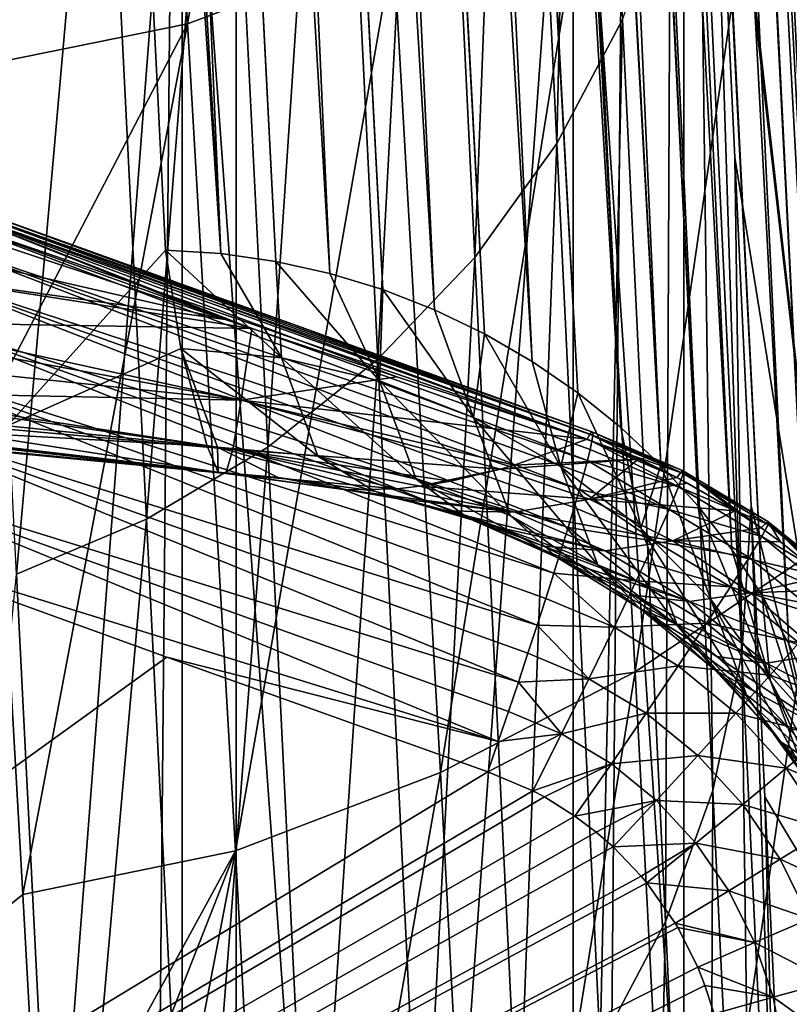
# Model space of a CAD drawing. Header units: metres. Extents: x -24 to 24, y -69 to 184.
# Tile 590 of 656: x 10.59 to 13.8, y 110.82 to 114.92. Entities that reach past the tile are written whole.
import ezdxf

# ---------------------------------------------------------------- set-up
doc = ezdxf.new("R2010")
doc.units = ezdxf.units.M
for name, color, linetype in [('367', 7, 'CONTINUOUS'), ('370', 7, 'CONTINUOUS'), ('386', 7, 'CONTINUOUS'), ('434', 7, 'CONTINUOUS'), ('435', 7, 'CONTINUOUS'), ('456', 7, 'CONTINUOUS'), ('467', 7, 'CONTINUOUS'), ('503', 7, 'CONTINUOUS'), ('518', 7, 'CONTINUOUS'), ('519', 7, 'CONTINUOUS'), ('520', 7, 'CONTINUOUS'), ('521', 7, 'CONTINUOUS'), ('527', 7, 'CONTINUOUS'), ('528', 7, 'CONTINUOUS'), ('556', 2, 'CONTINUOUS'), ('565', 2, 'CONTINUOUS')]:
    doc.layers.add(name, color=color, linetype=linetype)

msp = doc.modelspace()

# ---------------------------------------------------------------- linework, layer by layer
at = {"layer": '367'}
for points in [[(11.491315, 145.2, -21.354442), (9.530857, -68.3, -22.298548), (9.530857, 145.2, -22.298548)], [(11.491315, -68.3, -21.354442), (9.530857, -68.3, -22.298548), (11.491315, 145.2, -21.354442)], [(13.359252, 145.2, -20.238401), (11.491315, -68.3, -21.354442), (11.491315, 145.2, -21.354442)], [(13.359252, -68.3, -20.238401), (11.491315, -68.3, -21.354442), (13.359252, 145.2, -20.238401)], [(15.119628, 145.2, -18.959413), (13.359252, -68.3, -20.238401), (13.359252, 145.2, -20.238401)], [(15.119628, -68.3, -18.959413), (13.359252, -68.3, -20.238401), (15.119628, 145.2, -18.959413)]]:
    msp.add_3dface(points, dxfattribs=at)
at = {"layer": '370'}
for points in [[(10.481113, 113.358213, 161.492816), (7.668081, 108.918178, 134.972778), (10.601344, 111.274168, 147.365733)], [(10.673499, 109.965383, 138.5159), (10.601344, 111.274168, 147.365733), (7.668081, 108.918178, 134.972778)]]:
    msp.add_3dface(points, dxfattribs=at)
at = {"layer": '386'}
for points in [[(11.945266, 118.668072, 193.881699), (11.079557, 118.348191, 193.92293), (11.28829, 114.906714, 170.479468)], [(12.148161, 115.229926, 170.437843), (11.945266, 118.668072, 193.881699), (11.28829, 114.906714, 170.479468)], [(10.395076, 114.726792, 170.801259), (11.079557, 118.348191, 193.92293), (10.346497, 115.473055, 175.884271)], [(11.079557, 118.348191, 193.92293), (10.395076, 114.726792, 170.801259), (11.28829, 114.906714, 170.479468)], [(14.426902, 116.748944, 170.229912), (13.727903, 116.157167, 170.312235), (13.913966, 112.712797, 146.873687)], [(13.727903, 116.157167, 170.312235), (12.964963, 115.648588, 170.381852), (13.155868, 112.203403, 146.943803)], [(13.913966, 112.712797, 146.873687), (13.727903, 116.157167, 170.312235), (13.155868, 112.203403, 146.943803)], [(12.964963, 115.648588, 170.381852), (12.148161, 115.229926, 170.437843), (12.343963, 111.783019, 147.000367)], [(13.155868, 112.203403, 146.943803), (12.964963, 115.648588, 170.381852), (12.343963, 111.783019, 147.000367)], [(12.148161, 115.229926, 170.437843), (11.28829, 114.906714, 170.479468), (11.488896, 111.457157, 147.042637)], [(12.343963, 111.783019, 147.000367), (12.148161, 115.229926, 170.437843), (11.488896, 111.457157, 147.042637)], [(10.395076, 114.726792, 170.801259), (10.481113, 113.358213, 161.492816), (11.28829, 114.906714, 170.479468)], [(10.481113, 113.358213, 161.492816), (10.601344, 111.274168, 147.365733), (11.28829, 114.906714, 170.479468)], [(11.28829, 114.906714, 170.479468), (10.601344, 111.274168, 147.365733), (11.488896, 111.457157, 147.042637)], [(13.913966, 112.712797, 146.873687), (13.155868, 112.203403, 146.943803), (13.335329, 108.739311, 123.506665)], [(14.090611, 109.249177, 123.43633), (13.913966, 112.712797, 146.873687), (13.335329, 108.739311, 123.506665)], [(13.155868, 112.203403, 146.943803), (12.343963, 111.783019, 147.000367), (12.526273, 108.317932, 123.563503)], [(13.335329, 108.739311, 123.506665), (13.155868, 112.203403, 146.943803), (12.526273, 108.317932, 123.563503)], [(12.343963, 111.783019, 147.000367), (11.488896, 111.457157, 147.042637), (11.674005, 107.99054, 123.606102)], [(12.526273, 108.317932, 123.563503), (12.343963, 111.783019, 147.000367), (11.674005, 107.99054, 123.606102)], [(10.601344, 111.274168, 147.365733), (10.673499, 109.965383, 138.5159), (11.488896, 111.457157, 147.042637)], [(10.673499, 109.965383, 138.5159), (10.701131, 109.453368, 135.056795), (11.488896, 111.457157, 147.042637)], [(10.787397, 107.809267, 123.956642), (11.488896, 111.457157, 147.042637), (10.701131, 109.453368, 135.056795)], [(11.488896, 111.457157, 147.042637), (10.787397, 107.809267, 123.956642), (11.674005, 107.99054, 123.606102)]]:
    msp.add_3dface(points, dxfattribs=at)
at = {"layer": '434'}
for points in [[(10.537895, 113.230363, 31.381983), (11.196074, 113.963293, 36.726777), (10.507792, 127.73302, 134.568001)], [(11.260509, 113.55317, 33.821723), (11.196074, 113.963293, 36.726777), (10.537895, 113.230363, 31.381983)], [(11.370396, 113.145521, 30.943706), (11.260509, 113.55317, 33.821723), (10.537895, 113.230363, 31.381983)], [(11.412832, 113.140988, 30.920221), (11.260509, 113.55317, 33.821723), (11.370396, 113.145521, 30.943706)]]:
    msp.add_3dface(points, dxfattribs=at)
at = {"layer": '435'}
for points in [[(14.111247, 110.993675, 37.165074), (13.457996, 116.748471, 130.734852), (13.428175, 124.76326, 135.006318)], [(13.463415, 116.633391, 129.958673), (13.457996, 116.748471, 130.734852), (14.111247, 110.993675, 37.165074)], [(13.570913, 114.349969, 114.5609), (13.463415, 116.633391, 129.958673), (14.111247, 110.993675, 37.165074)], [(13.639406, 112.895612, 104.750186), (13.570913, 114.349969, 114.5609), (14.111247, 110.993675, 37.165074)], [(13.696582, 111.682274, 96.560419), (13.639406, 112.895612, 104.750186), (14.111247, 110.993675, 37.165074)], [(13.817622, 109.116052, 79.223032), (13.696582, 111.682274, 96.560419), (14.111247, 110.993675, 37.165074)]]:
    msp.add_3dface(points, dxfattribs=at)
at = {"layer": '456'}
for points in [[(10.158985, 114.099825, 25.35742), (11.445234, 113.674029, 25.300407), (10.122288, 113.977114, 25.682455)], [(10.122288, 113.977114, 25.682455), (11.445234, 113.674029, 25.300407), (10.087984, 113.863924, 26.006607)], [(10.087984, 113.863924, 26.006607), (11.556552, 113.636653, 25.294757), (10.024896, 113.663062, 26.659968)], [(11.445234, 113.674029, 25.300407), (11.556552, 113.636653, 25.294757), (10.087984, 113.863924, 26.006607)], [(10.024896, 113.663062, 26.659968), (11.512114, 113.337189, 26.380509), (10.008292, 113.612661, 26.845151)], [(11.556552, 113.636653, 25.294757), (11.512114, 113.337189, 26.380509), (10.024896, 113.663062, 26.659968)], [(11.556552, 113.636653, 25.294757), (12.16137, 113.434232, 25.262404), (11.512114, 113.337189, 26.380509)], [(10.008292, 113.612661, 26.845151), (11.512114, 113.337189, 26.380509), (9.968559, 113.498255, 27.311979)], [(9.968559, 113.498255, 27.311979), (11.512114, 113.337189, 26.380509), (9.917819, 113.369695, 27.957751)], [(12.16137, 113.434232, 25.262404), (12.95492, 113.174134, 25.216377), (11.512114, 113.337189, 26.380509)], [(9.910716, 113.353719, 28.052569), (11.477113, 113.13188, 27.502337), (9.871265, 113.276299, 28.597931)], [(9.917819, 113.369695, 27.957751), (11.477113, 113.13188, 27.502337), (9.910716, 113.353719, 28.052569)], [(11.512114, 113.337189, 26.380509), (11.477113, 113.13188, 27.502337), (9.917819, 113.369695, 27.957751)], [(11.477113, 113.13188, 27.502337), (11.512114, 113.337189, 26.380509), (12.593397, 113.04929, 26.361931)], [(12.593397, 113.04929, 26.361931), (11.512114, 113.337189, 26.380509), (12.651572, 113.066494, 26.173585)], [(11.512114, 113.337189, 26.380509), (12.95492, 113.174134, 25.216377), (12.651572, 113.066494, 26.173585)], [(9.871265, 113.276299, 28.597931), (11.448189, 113.03082, 28.646734), (9.827328, 113.216981, 29.237675)], [(11.477113, 113.13188, 27.502337), (11.448189, 113.03082, 28.646734), (9.871265, 113.276299, 28.597931)], [(9.738946, 113.199351, 30.551656), (11.415955, 113.035956, 29.799112), (9.694997, 113.239476, 31.173457)], [(11.415955, 113.035956, 29.799112), (11.370396, 113.145521, 30.943706), (9.694997, 113.239476, 31.173457)], [(11.370396, 113.145521, 30.943706), (10.537895, 113.230363, 31.381983), (9.694997, 113.239476, 31.173457)], [(9.823588, 113.213416, 29.293234), (11.448189, 113.03082, 28.646734), (9.784258, 113.190998, 29.881369)], [(9.827328, 113.216981, 29.237675), (11.448189, 113.03082, 28.646734), (9.823588, 113.213416, 29.293234)], [(9.740493, 113.198485, 30.529147), (11.415955, 113.035956, 29.799112), (9.738946, 113.199351, 30.551656)], [(9.784258, 113.190998, 29.881369), (11.415955, 113.035956, 29.799112), (9.740493, 113.198485, 30.529147)], [(11.448189, 113.03082, 28.646734), (11.415955, 113.035956, 29.799112), (9.784258, 113.190998, 29.881369)], [(11.412832, 113.140988, 30.920221), (11.370396, 113.145521, 30.943706), (11.415955, 113.035956, 29.799112)], [(11.412832, 113.140988, 30.920221), (11.415955, 113.035956, 29.799112), (11.666001, 113.014291, 29.772379)], [(11.448189, 113.03082, 28.646734), (11.477113, 113.13188, 27.502337), (12.163111, 112.967252, 27.817983)], [(12.386088, 112.99922, 27.045725), (11.477113, 113.13188, 27.502337), (12.593397, 113.04929, 26.361931)], [(12.257856, 112.977864, 27.483219), (11.477113, 113.13188, 27.502337), (12.386088, 112.99922, 27.045725)], [(12.163111, 112.967252, 27.817983), (11.477113, 113.13188, 27.502337), (12.257856, 112.977864, 27.483219)], [(11.666001, 113.014291, 29.772379), (11.415955, 113.035956, 29.799112), (11.950031, 112.962978, 28.612435)], [(11.415955, 113.035956, 29.799112), (11.448189, 113.03082, 28.646734), (11.950031, 112.962978, 28.612435)], [(11.950031, 112.962978, 28.612435), (11.448189, 113.03082, 28.646734), (12.163111, 112.967252, 27.817983)]]:
    msp.add_3dface(points, dxfattribs=at)
at = {"layer": '467'}
for points in [[(12.922887, 118.683794, 155.588361), (12.829429, 114.407892, 130.244601), (12.64822, 118.165244, 155.663072)], [(13.102503, 114.92523, 130.169804), (12.829429, 114.407892, 130.244601), (12.922887, 118.683794, 155.588361)], [(12.64822, 118.165244, 155.663072), (12.487404, 113.932308, 130.312726), (12.304254, 117.68882, 155.731073)], [(12.829429, 114.407892, 130.244601), (12.487404, 113.932308, 130.312726), (12.64822, 118.165244, 155.663072)], [(12.304254, 117.68882, 155.731073), (12.08286, 113.507424, 130.372898), (11.897497, 117.263537, 155.791079)], [(12.487404, 113.932308, 130.312726), (12.08286, 113.507424, 130.372898), (12.304254, 117.68882, 155.731073)], [(11.897497, 117.263537, 155.791079), (11.623408, 113.141232, 130.423984), (11.435647, 116.897444, 155.841953)], [(12.08286, 113.507424, 130.372898), (11.623408, 113.141232, 130.423984), (11.897497, 117.263537, 155.791079)], [(11.435647, 116.897444, 155.841953), (11.11769, 112.840621, 130.465024), (10.927444, 116.59747, 155.882733)], [(11.623408, 113.141232, 130.423984), (11.11769, 112.840621, 130.465024), (11.435647, 116.897444, 155.841953)], [(13.463415, 116.633391, 129.958673), (13.600264, 112.278313, 104.589366), (13.422642, 116.045641, 130.005921)], [(13.463415, 116.633391, 129.958673), (13.570913, 114.349969, 114.5609), (13.600264, 112.278313, 104.589366)], [(10.927444, 116.59747, 155.882733), (10.575219, 112.611244, 130.495245), (10.382507, 116.369291, 155.912648)], [(11.11769, 112.840621, 130.465024), (10.575219, 112.611244, 130.495245), (10.927444, 116.59747, 155.882733)], [(13.422642, 116.045641, 130.005921), (13.479638, 111.708461, 104.672973), (13.301488, 115.474591, 130.089742)], [(13.600264, 112.278313, 104.589366), (13.479638, 111.708461, 104.672973), (13.422642, 116.045641, 130.005921)], [(13.301488, 115.474591, 130.089742), (13.281511, 111.160156, 104.752845), (13.102503, 114.92523, 130.169804)], [(13.479638, 111.708461, 104.672973), (13.281511, 111.160156, 104.752845), (13.301488, 115.474591, 130.089742)], [(13.102503, 114.92523, 130.169804), (13.009592, 110.643667, 104.827488), (12.829429, 114.407892, 130.244601)], [(13.281511, 111.160156, 104.752845), (13.009592, 110.643667, 104.827488), (13.102503, 114.92523, 130.169804)], [(12.829429, 114.407892, 130.244601), (12.668974, 110.168667, 104.895503), (12.487404, 113.932308, 130.312726)], [(13.009592, 110.643667, 104.827488), (12.668974, 110.168667, 104.895503), (12.829429, 114.407892, 130.244601)], [(13.570913, 114.349969, 114.5609), (13.639406, 112.895612, 104.750186), (13.600264, 112.278313, 104.589366)], [(12.487404, 113.932308, 130.312726), (12.266035, 109.744051, 104.955615), (12.08286, 113.507424, 130.372898)], [(12.668974, 110.168667, 104.895503), (12.266035, 109.744051, 104.955615), (12.487404, 113.932308, 130.312726)], [(12.08286, 113.507424, 130.372898), (11.808322, 109.37777, 105.006701), (11.623408, 113.141232, 130.423984)], [(12.266035, 109.744051, 104.955615), (11.808322, 109.37777, 105.006701), (12.08286, 113.507424, 130.372898)], [(11.623408, 113.141232, 130.423984), (11.304406, 109.076686, 105.047802), (11.11769, 112.840621, 130.465024)], [(11.808322, 109.37777, 105.006701), (11.304406, 109.076686, 105.047802), (11.623408, 113.141232, 130.423984)], [(13.639406, 112.895612, 104.750186), (13.777917, 108.51666, 79.172382), (13.600264, 112.278313, 104.589366)], [(13.639406, 112.895612, 104.750186), (13.696582, 111.682274, 96.560419), (13.777917, 108.51666, 79.172382)], [(11.11769, 112.840621, 130.465024), (10.763725, 108.846436, 105.078149), (10.575219, 112.611244, 130.495245)], [(11.304406, 109.076686, 105.047802), (10.763725, 108.846436, 105.078149), (11.11769, 112.840621, 130.465024)], [(10.763725, 108.846436, 105.078149), (10.193068, 108.763869, 105.581127), (10.575219, 112.611244, 130.495245)], [(13.600264, 112.278313, 104.589366), (13.657905, 107.948186, 79.255646), (13.479638, 111.708461, 104.672973)], [(13.777917, 108.51666, 79.172382), (13.657905, 107.948186, 79.255646), (13.600264, 112.278313, 104.589366)], [(13.479638, 111.708461, 104.672973), (13.460773, 107.401096, 79.335208), (13.281511, 111.160156, 104.752845)], [(13.657905, 107.948186, 79.255646), (13.460773, 107.401096, 79.335208), (13.479638, 111.708461, 104.672973)], [(13.696582, 111.682274, 96.560419), (13.817622, 109.116052, 79.223032), (13.777917, 108.51666, 79.172382)], [(13.281511, 111.160156, 104.752845), (13.190193, 106.885584, 79.409585), (13.009592, 110.643667, 104.827488)], [(13.460773, 107.401096, 79.335208), (13.190193, 106.885584, 79.409585), (13.281511, 111.160156, 104.752845)]]:
    msp.add_3dface(points, dxfattribs=at)
at = {"layer": '503'}
for points in [[(9.766523, 112.784395, 23.291055), (0, 104.179469, 22.95), (11.201453, 112.264722, 23.341163)], [(11.201453, 112.264722, 23.341163), (0, 104.179469, 22.95), (12.541698, 111.786754, 23.387966)], [(12.541698, 111.786754, 23.387966), (0, 104.179469, 22.95), (12.72868, 111.707556, 23.394495)], [(12.72868, 111.707556, 23.394495), (0, 104.179469, 22.95), (12.777101, 111.681828, 23.396186)], [(12.777101, 111.681828, 23.396186), (0, 104.179469, 22.95), (12.904651, 111.602115, 23.40064)], [(12.904651, 111.602115, 23.40064), (0, 104.179469, 22.95), (12.992924, 111.535325, 23.403723)], [(12.992924, 111.535325, 23.403723), (0, 104.179469, 22.95), (13.064286, 111.473036, 23.406215)], [(13.064286, 111.473036, 23.406215), (0, 104.179469, 22.95), (13.180477, 111.35174, 23.410272)], [(13.180477, 111.35174, 23.410272), (0, 104.179469, 22.95), (13.204383, 111.323035, 23.411107)], [(13.204383, 111.323035, 23.411107), (0, 104.179469, 22.95), (13.322539, 111.15488, 23.415233)], [(13.322539, 111.15488, 23.415233), (0, 104.179469, 22.95), (13.333424, 111.136564, 23.415613)], [(13.333424, 111.136564, 23.415613), (0, 104.179469, 22.95), (13.416507, 110.972007, 23.418515)], [(13.416507, 110.972007, 23.418515), (0, 104.179469, 22.95), (13.446912, 110.895622, 23.419577)], [(13.446912, 110.895622, 23.419577), (0, 104.179469, 22.95), (13.484839, 110.777457, 23.420901)]]:
    msp.add_3dface(points, dxfattribs=at)
at = {"layer": '518'}
for points in [[(10.239107, 141.463244, 232.424357), (9.819463, 141.502479, 232.415906), (11.427022, 113.948206, 36.730513)], [(9.819463, 141.502479, 232.415906), (10.507792, 127.73302, 134.568001), (11.427022, 113.948206, 36.730513)], [(11.656089, 113.915529, 36.736711), (10.239107, 141.463244, 232.424357), (11.427022, 113.948206, 36.730513)], [(10.245353, 141.462211, 232.424546), (10.239107, 141.463244, 232.424357), (11.656089, 113.915529, 36.736711)], [(11.881914, 113.865459, 36.745335), (10.245353, 141.462211, 232.424546), (11.656089, 113.915529, 36.736711)], [(10.648996, 141.366142, 232.440882), (10.245353, 141.462211, 232.424546), (11.881914, 113.865459, 36.745335)], [(12.103151, 113.798293, 36.756332), (10.648996, 141.366142, 232.440882), (11.881914, 113.865459, 36.745335)], [(10.661476, 141.362219, 232.441522), (10.648996, 141.366142, 232.440882), (12.103151, 113.798293, 36.756332)], [(12.318484, 113.71443, 36.769638), (10.661476, 141.362219, 232.441522), (12.103151, 113.798293, 36.756332)], [(11.041038, 141.213089, 232.465156), (10.661476, 141.362219, 232.441522), (12.318484, 113.71443, 36.769638)], [(12.52663, 113.614371, 36.785174), (11.041038, 141.213089, 232.465156), (12.318484, 113.71443, 36.769638)], [(11.05892, 141.204552, 232.466482), (11.041038, 141.213089, 232.465156), (12.52663, 113.614371, 36.785174)], [(12.726351, 113.49871, 36.802846), (11.05892, 141.204552, 232.466482), (12.52663, 113.614371, 36.785174)], [(11.407491, 141.007108, 232.4967), (11.05892, 141.204552, 232.466482), (12.726351, 113.49871, 36.802846)], [(12.916457, 113.368136, 36.822551), (11.407491, 141.007108, 232.4967), (12.726351, 113.49871, 36.802846)], [(11.429586, 140.992423, 232.49892), (11.407491, 141.007108, 232.4967), (12.916457, 113.368136, 36.822551)], [(13.095817, 113.223427, 36.844169), (11.429586, 140.992423, 232.49892), (12.916457, 113.368136, 36.822551)], [(11.74112, 140.752265, 232.534889), (11.429586, 140.992423, 232.49892), (13.095817, 113.223427, 36.844169)], [(13.263363, 113.065443, 36.867573), (11.74112, 140.752265, 232.534889), (13.095817, 113.223427, 36.844169)], [(11.765919, 140.730156, 232.538173), (11.74112, 140.752265, 232.534889), (13.263363, 113.065443, 36.867573)], [(12.035337, 140.453593, 232.578971), (11.765919, 140.730156, 232.538173), (13.263363, 113.065443, 36.867573)], [(13.418098, 112.895127, 36.892624), (12.035337, 140.453593, 232.578971), (13.263363, 113.065443, 36.867573)], [(12.061062, 140.423097, 232.583442), (12.035337, 140.453593, 232.578971), (13.418098, 112.895127, 36.892624)], [(13.5591, 112.71349, 36.919172), (12.061062, 140.423097, 232.583442), (13.418098, 112.895127, 36.892624)], [(12.284332, 140.11699, 232.628075), (12.061062, 140.423097, 232.583442), (13.5591, 112.71349, 36.919172)], [(13.68553, 112.521616, 36.947059), (12.284332, 140.11699, 232.628075), (13.5591, 112.71349, 36.919172)], [(12.309, 140.077504, 232.633803), (12.284332, 140.11699, 232.628075), (13.68553, 112.521616, 36.947059)], [(13.796636, 112.320645, 36.976119), (12.309, 140.077504, 232.633803), (13.68553, 112.521616, 36.947059)], [(12.483188, 139.749102, 232.68123), (12.309, 140.077504, 232.633803), (13.796636, 112.320645, 36.976119)], [(13.891755, 112.111775, 37.00618), (12.483188, 139.749102, 232.68123), (13.796636, 112.320645, 36.976119)], [(12.50468, 139.700421, 232.688231), (12.483188, 139.749102, 232.68123), (13.891755, 112.111775, 37.00618)], [(13.970323, 111.896248, 37.037062), (12.50468, 139.700421, 232.688231), (13.891755, 112.111775, 37.00618)], [(12.62798, 139.357192, 232.737389), (12.50468, 139.700421, 232.688231), (13.970323, 111.896248, 37.037062)], [(14.03187, 111.675349, 37.068581), (12.62798, 139.357192, 232.737389), (13.970323, 111.896248, 37.037062)], [(12.644112, 139.299535, 232.745615), (12.62798, 139.357192, 232.737389), (14.03187, 111.675349, 37.068581)], [(14.076031, 111.450391, 37.10055), (12.644112, 139.299535, 232.745615), (14.03187, 111.675349, 37.068581)], [(12.715848, 138.949001, 232.795441), (12.644112, 139.299535, 232.745615), (14.076031, 111.450391, 37.10055)], [(14.102542, 111.222715, 37.132778), (12.715848, 138.949001, 232.795441), (14.076031, 111.450391, 37.10055)], [(12.724456, 138.883016, 232.804787), (12.715848, 138.949001, 232.795441), (14.102542, 111.222715, 37.132778)], [(14.111247, 110.993675, 37.165074), (12.724456, 138.883016, 232.804787), (14.102542, 111.222715, 37.132778)], [(14.111247, 110.993675, 37.165074), (13.428175, 124.76326, 135.006318), (12.724456, 138.883016, 232.804787)], [(11.196074, 113.963293, 36.726777), (11.427022, 113.948206, 36.730513), (10.507792, 127.73302, 134.568001)]]:
    msp.add_3dface(points, dxfattribs=at)
at = {"layer": '519'}
for points in [[(11.196074, 113.963293, 36.726777), (11.260509, 113.55317, 33.821723), (11.679881, 113.514149, 33.842787)], [(11.427022, 113.948206, 36.730513), (11.196074, 113.963293, 36.726777), (11.679881, 113.514149, 33.842787)], [(11.656089, 113.915529, 36.736711), (11.427022, 113.948206, 36.730513), (11.679881, 113.514149, 33.842787)], [(12.089283, 113.417219, 33.87168), (11.656089, 113.915529, 36.736711), (11.679881, 113.514149, 33.842787)], [(11.881914, 113.865459, 36.745335), (11.656089, 113.915529, 36.736711), (12.089283, 113.417219, 33.87168)], [(12.103151, 113.798293, 36.756332), (11.881914, 113.865459, 36.745335), (12.089283, 113.417219, 33.87168)], [(12.480624, 113.264296, 33.907834), (12.103151, 113.798293, 36.756332), (12.089283, 113.417219, 33.87168)], [(12.318484, 113.71443, 36.769638), (12.103151, 113.798293, 36.756332), (12.480624, 113.264296, 33.907834)], [(12.52663, 113.614371, 36.785174), (12.318484, 113.71443, 36.769638), (12.480624, 113.264296, 33.907834)], [(12.846171, 113.058402, 33.950533), (12.52663, 113.614371, 36.785174), (12.480624, 113.264296, 33.907834)], [(12.726351, 113.49871, 36.802846), (12.52663, 113.614371, 36.785174), (12.846171, 113.058402, 33.950533)], [(11.679881, 113.514149, 33.842787), (11.260509, 113.55317, 33.821723), (11.832574, 113.1034, 30.953773)], [(11.260509, 113.55317, 33.821723), (11.412832, 113.140988, 30.920221), (11.832574, 113.1034, 30.953773)], [(12.242264, 113.007588, 30.994947), (11.679881, 113.514149, 33.842787), (11.832574, 113.1034, 30.953773)], [(12.089283, 113.417219, 33.87168), (11.679881, 113.514149, 33.842787), (12.242264, 113.007588, 30.994947)], [(12.916457, 113.368136, 36.822551), (12.726351, 113.49871, 36.802846), (12.846171, 113.058402, 33.950533)], [(12.633768, 112.855456, 31.042925), (12.089283, 113.417219, 33.87168), (12.242264, 113.007588, 30.994947)], [(12.480624, 113.264296, 33.907834), (12.089283, 113.417219, 33.87168), (12.633768, 112.855456, 31.042925)], [(13.178701, 112.803605, 33.998933), (12.916457, 113.368136, 36.822551), (12.846171, 113.058402, 33.950533)], [(13.095817, 113.223427, 36.844169), (12.916457, 113.368136, 36.822551), (13.178701, 112.803605, 33.998933)], [(12.999312, 112.650024, 31.096754), (12.480624, 113.264296, 33.907834), (12.633768, 112.855456, 31.042925)], [(12.846171, 113.058402, 33.950533), (12.480624, 113.264296, 33.907834), (12.999312, 112.650024, 31.096754)], [(13.263363, 113.065443, 36.867573), (13.095817, 113.223427, 36.844169), (13.178701, 112.803605, 33.998933)], [(13.331635, 112.395372, 31.155365), (12.846171, 113.058402, 33.950533), (12.999312, 112.650024, 31.096754)], [(13.178701, 112.803605, 33.998933), (12.846171, 113.058402, 33.950533), (13.331635, 112.395372, 31.155365)], [(13.471643, 112.50494, 34.052079), (13.263363, 113.065443, 36.867573), (13.178701, 112.803605, 33.998933)], [(13.418098, 112.895127, 36.892624), (13.263363, 113.065443, 36.867573), (13.471643, 112.50494, 34.052079)], [(13.719209, 112.168308, 34.10892), (13.418098, 112.895127, 36.892624), (13.471643, 112.50494, 34.052079)], [(13.5591, 112.71349, 36.919172), (13.418098, 112.895127, 36.892624), (13.719209, 112.168308, 34.10892)], [(13.624139, 112.096557, 31.217594), (13.178701, 112.803605, 33.998933), (13.331635, 112.395372, 31.155365)], [(13.471643, 112.50494, 34.052079), (13.178701, 112.803605, 33.998933), (13.624139, 112.096557, 31.217594)], [(13.68553, 112.521616, 36.947059), (13.5591, 112.71349, 36.919172), (13.719209, 112.168308, 34.10892)], [(13.916506, 111.800362, 34.168332), (13.68553, 112.521616, 36.947059), (13.719209, 112.168308, 34.10892)], [(13.796636, 112.320645, 36.976119), (13.68553, 112.521616, 36.947059), (13.916506, 111.800362, 34.168332)], [(13.871015, 111.759512, 31.282205), (13.471643, 112.50494, 34.052079), (13.624139, 112.096557, 31.217594)], [(13.719209, 112.168308, 34.10892), (13.471643, 112.50494, 34.052079), (13.871015, 111.759512, 31.282205)], [(13.891755, 112.111775, 37.00618), (13.796636, 112.320645, 36.976119), (13.916506, 111.800362, 34.168332)], [(14.067362, 111.390931, 31.347916), (13.719209, 112.168308, 34.10892), (13.871015, 111.759512, 31.282205)], [(13.916506, 111.800362, 34.168332), (13.719209, 112.168308, 34.10892), (14.067362, 111.390931, 31.347916)]]:
    msp.add_3dface(points, dxfattribs=at)
at = {"layer": '520'}
for points in [[(11.412832, 113.140988, 30.920221), (11.666001, 113.014291, 29.772379), (12.068202, 112.956759, 29.808965)], [(11.832574, 113.1034, 30.953773), (11.412832, 113.140988, 30.920221), (12.068202, 112.956759, 29.808965)], [(12.458614, 112.845078, 29.848017), (11.832574, 113.1034, 30.953773), (12.068202, 112.956759, 29.808965)], [(12.242264, 113.007588, 30.994947), (11.832574, 113.1034, 30.953773), (12.458614, 112.845078, 29.848017)], [(12.068202, 112.956759, 29.808965), (11.666001, 113.014291, 29.772379), (12.161502, 112.926593, 28.632518)], [(11.666001, 113.014291, 29.772379), (11.950031, 112.962978, 28.612435), (12.161502, 112.926593, 28.632518)], [(12.830008, 112.681316, 29.88885), (12.242264, 113.007588, 30.994947), (12.458614, 112.845078, 29.848017)], [(12.633768, 112.855456, 31.042925), (12.242264, 113.007588, 30.994947), (12.830008, 112.681316, 29.88885)], [(12.369837, 112.875052, 28.652182), (12.068202, 112.956759, 29.808965), (12.161502, 112.926593, 28.632518)], [(12.573963, 112.808622, 28.671328), (12.068202, 112.956759, 29.808965), (12.369837, 112.875052, 28.652182)], [(12.458614, 112.845078, 29.848017), (12.068202, 112.956759, 29.808965), (12.573963, 112.808622, 28.671328)], [(12.772826, 112.727644, 28.689855), (12.458614, 112.845078, 29.848017), (12.573963, 112.808622, 28.671328)], [(12.965399, 112.632538, 28.707669), (12.458614, 112.845078, 29.848017), (12.772826, 112.727644, 28.689855)], [(12.830008, 112.681316, 29.88885), (12.458614, 112.845078, 29.848017), (12.965399, 112.632538, 28.707669)], [(13.175518, 112.468501, 29.93071), (12.633768, 112.855456, 31.042925), (12.830008, 112.681316, 29.88885)], [(12.999312, 112.650024, 31.096754), (12.633768, 112.855456, 31.042925), (13.175518, 112.468501, 29.93071)], [(13.150688, 112.523792, 28.724678), (12.830008, 112.681316, 29.88885), (12.965399, 112.632538, 28.707669)], [(13.327738, 112.40197, 28.740793), (12.830008, 112.681316, 29.88885), (13.150688, 112.523792, 28.724678)], [(13.175518, 112.468501, 29.93071), (12.830008, 112.681316, 29.88885), (13.327738, 112.40197, 28.740793)], [(13.488753, 112.210569, 29.972823), (12.999312, 112.650024, 31.096754), (13.175518, 112.468501, 29.93071)], [(13.331635, 112.395372, 31.155365), (12.999312, 112.650024, 31.096754), (13.488753, 112.210569, 29.972823)], [(13.495634, 112.2677, 28.755932), (13.175518, 112.468501, 29.93071), (13.327738, 112.40197, 28.740793)], [(13.653511, 112.121673, 28.770016), (13.175518, 112.468501, 29.93071), (13.495634, 112.2677, 28.755932)], [(13.488753, 112.210569, 29.972823), (13.175518, 112.468501, 29.93071), (13.653511, 112.121673, 28.770016)], [(13.763923, 111.912289, 30.014409), (13.331635, 112.395372, 31.155365), (13.488753, 112.210569, 29.972823)], [(13.624139, 112.096557, 31.217594), (13.331635, 112.395372, 31.155365), (13.763923, 111.912289, 30.014409)], [(13.800553, 111.964645, 28.782973), (13.488753, 112.210569, 29.972823), (13.653511, 112.121673, 28.770016)], [(13.936001, 111.797426, 28.794735), (13.488753, 112.210569, 29.972823), (13.800553, 111.964645, 28.782973)], [(13.763923, 111.912289, 30.014409), (13.488753, 112.210569, 29.972823), (13.936001, 111.797426, 28.794735)], [(13.995939, 111.579176, 30.054701), (13.624139, 112.096557, 31.217594), (13.763923, 111.912289, 30.014409)], [(13.871015, 111.759512, 31.282205), (13.624139, 112.096557, 31.217594), (13.995939, 111.579176, 30.054701)], [(14.059157, 111.620878, 28.805243), (13.763923, 111.912289, 30.014409), (13.936001, 111.797426, 28.794735)], [(14.169384, 111.435912, 28.814442), (13.763923, 111.912289, 30.014409), (14.059157, 111.620878, 28.805243)], [(13.995939, 111.579176, 30.054701), (13.763923, 111.912289, 30.014409), (14.169384, 111.435912, 28.814442)]]:
    msp.add_3dface(points, dxfattribs=at)
at = {"layer": '521'}
for points in [[(12.651572, 113.066494, 26.173585), (12.95492, 113.174134, 25.216377), (13.168077, 113.090582, 25.227048)], [(12.593397, 113.04929, 26.361931), (13.168077, 113.090582, 25.227048), (12.964751, 112.923397, 26.377702)], [(12.593397, 113.04929, 26.361931), (12.651572, 113.066494, 26.173585), (13.168077, 113.090582, 25.227048)], [(13.168077, 113.090582, 25.227048), (13.328839, 113.01466, 25.233828), (12.964751, 112.923397, 26.377702)], [(12.257856, 112.977864, 27.483219), (12.593397, 113.04929, 26.361931), (12.964751, 112.923397, 26.377702)], [(12.257856, 112.977864, 27.483219), (12.386088, 112.99922, 27.045725), (12.593397, 113.04929, 26.361931)], [(13.328839, 113.01466, 25.233828), (13.374465, 112.990944, 25.235537), (12.964751, 112.923397, 26.377702)], [(11.950031, 112.962978, 28.612435), (12.163111, 112.967252, 27.817983), (12.653587, 112.869617, 27.517007)], [(12.161502, 112.926593, 28.632518), (11.950031, 112.962978, 28.612435), (12.653587, 112.869617, 27.517007)], [(12.163111, 112.967252, 27.817983), (12.257856, 112.977864, 27.483219), (12.653587, 112.869617, 27.517007)], [(12.257856, 112.977864, 27.483219), (12.964751, 112.923397, 26.377702), (12.653587, 112.869617, 27.517007)], [(13.374465, 112.990944, 25.235537), (13.572789, 112.875795, 25.241768), (12.964751, 112.923397, 26.377702)], [(12.369837, 112.875052, 28.652182), (12.161502, 112.926593, 28.632518), (12.653587, 112.869617, 27.517007)], [(12.964751, 112.923397, 26.377702), (13.313436, 112.750084, 26.397747), (12.653587, 112.869617, 27.517007)], [(12.964751, 112.923397, 26.377702), (13.572789, 112.875795, 25.241768), (13.313436, 112.750084, 26.397747)], [(13.030644, 112.708225, 27.546877), (12.369837, 112.875052, 28.652182), (12.653587, 112.869617, 27.517007)], [(12.573963, 112.808622, 28.671328), (12.369837, 112.875052, 28.652182), (13.030644, 112.708225, 27.546877)], [(13.313436, 112.750084, 26.397747), (13.030644, 112.708225, 27.546877), (12.653587, 112.869617, 27.517007)], [(13.572789, 112.875795, 25.241768), (13.680937, 112.804047, 25.244291), (13.313436, 112.750084, 26.397747)], [(12.772826, 112.727644, 28.689855), (12.573963, 112.808622, 28.671328), (13.030644, 112.708225, 27.546877)], [(13.680937, 112.804047, 25.244291), (13.761843, 112.745812, 25.245732), (13.313436, 112.750084, 26.397747)], [(13.382577, 112.496786, 27.570293), (12.772826, 112.727644, 28.689855), (13.030644, 112.708225, 27.546877)], [(12.965399, 112.632538, 28.707669), (12.772826, 112.727644, 28.689855), (13.382577, 112.496786, 27.570293)], [(13.313436, 112.750084, 26.397747), (13.637419, 112.533444, 26.408825), (13.030644, 112.708225, 27.546877)], [(13.313436, 112.750084, 26.397747), (13.940546, 112.601723, 25.247405), (13.637419, 112.533444, 26.408825)], [(13.761843, 112.745812, 25.245732), (13.940546, 112.601723, 25.247405), (13.313436, 112.750084, 26.397747)], [(13.637419, 112.533444, 26.408825), (13.382577, 112.496786, 27.570293), (13.030644, 112.708225, 27.546877)], [(13.150688, 112.523792, 28.724678), (12.965399, 112.632538, 28.707669), (13.382577, 112.496786, 27.570293)], [(13.940546, 112.601723, 25.247405), (14.000987, 112.547616, 25.247445), (13.637419, 112.533444, 26.408825)], [(13.702773, 112.239271, 27.586815), (13.150688, 112.523792, 28.724678), (13.382577, 112.496786, 27.570293)], [(13.327738, 112.40197, 28.740793), (13.150688, 112.523792, 28.724678), (13.702773, 112.239271, 27.586815)], [(13.637419, 112.533444, 26.408825), (13.931227, 112.277138, 26.410749), (13.382577, 112.496786, 27.570293)], [(14.000987, 112.547616, 25.247445), (14.107871, 112.444327, 25.246779), (13.637419, 112.533444, 26.408825)], [(13.637419, 112.533444, 26.408825), (14.107871, 112.444327, 25.246779), (13.931227, 112.277138, 26.410749)], [(13.931227, 112.277138, 26.410749), (13.702773, 112.239271, 27.586815), (13.382577, 112.496786, 27.570293)], [(13.495634, 112.2677, 28.755932), (13.327738, 112.40197, 28.740793), (13.702773, 112.239271, 27.586815)], [(13.985214, 111.94052, 27.596132), (13.495634, 112.2677, 28.755932), (13.702773, 112.239271, 27.586815)], [(13.653511, 112.121673, 28.770016), (13.495634, 112.2677, 28.755932), (13.985214, 111.94052, 27.596132)], [(13.931227, 112.277138, 26.410749), (14.189899, 111.985494, 26.403487), (13.702773, 112.239271, 27.586815)], [(14.189899, 111.985494, 26.403487), (13.985214, 111.94052, 27.596132), (13.702773, 112.239271, 27.586815)], [(13.800553, 111.964645, 28.782973), (13.653511, 112.121673, 28.770016), (13.985214, 111.94052, 27.596132)]]:
    msp.add_3dface(points, dxfattribs=at)
at = {"layer": '527'}
for points in [[(13.328839, 113.01466, 25.233828), (12.95492, 113.174134, 25.216377), (12.966661, 113.194941, 25.085003)], [(12.95492, 113.174134, 25.216377), (13.328839, 113.01466, 25.233828), (13.168077, 113.090582, 25.227048)], [(12.974623, 113.204598, 24.952068), (13.353027, 113.044084, 24.969163), (12.966661, 113.194941, 25.085003)], [(13.353027, 113.044084, 24.969163), (13.328839, 113.01466, 25.233828), (12.966661, 113.194941, 25.085003)], [(12.967849, 113.131449, 24.425714), (13.33691, 112.976086, 24.441465), (12.97534, 113.166301, 24.554393)], [(12.978741, 113.203021, 24.818617), (13.353027, 113.044084, 24.969163), (12.974623, 113.204598, 24.952068)], [(12.97534, 113.166301, 24.554393), (13.355745, 113.031088, 24.702278), (12.97898, 113.190222, 24.685707)], [(13.33691, 112.976086, 24.441465), (13.355745, 113.031088, 24.702278), (12.97534, 113.166301, 24.554393)], [(12.97898, 113.190222, 24.685707), (13.355745, 113.031088, 24.702278), (12.978741, 113.203021, 24.818617)], [(13.355745, 113.031088, 24.702278), (13.353027, 113.044084, 24.969163), (12.978741, 113.203021, 24.818617)], [(12.956567, 113.085942, 24.300691), (13.33691, 112.976086, 24.441465), (12.967849, 113.131449, 24.425714)], [(12.941582, 113.03014, 24.180315), (13.29712, 112.880823, 24.195), (12.956567, 113.085942, 24.300691)], [(13.29712, 112.880823, 24.195), (13.33691, 112.976086, 24.441465), (12.956567, 113.085942, 24.300691)], [(13.572789, 112.875795, 25.241768), (13.328839, 113.01466, 25.233828), (13.353027, 113.044084, 24.969163)], [(13.355745, 113.031088, 24.702278), (13.708931, 112.830839, 24.97985), (13.353027, 113.044084, 24.969163)], [(13.708931, 112.830839, 24.97985), (13.680937, 112.804047, 25.244291), (13.353027, 113.044084, 24.969163)], [(13.680937, 112.804047, 25.244291), (13.572789, 112.875795, 25.241768), (13.353027, 113.044084, 24.969163)], [(12.923014, 112.964485, 24.065539), (13.29712, 112.880823, 24.195), (12.941582, 113.03014, 24.180315)], [(13.572789, 112.875795, 25.241768), (13.374465, 112.990944, 25.235537), (13.328839, 113.01466, 25.233828)], [(13.33691, 112.976086, 24.441465), (13.709731, 112.818661, 24.713107), (13.355745, 113.031088, 24.702278)], [(13.709731, 112.818661, 24.713107), (13.708931, 112.830839, 24.97985), (13.355745, 113.031088, 24.702278)], [(12.901009, 112.889499, 23.957272), (13.237638, 112.748322, 23.970704), (12.923014, 112.964485, 24.065539)], [(13.237638, 112.748322, 23.970704), (13.29712, 112.880823, 24.195), (12.923014, 112.964485, 24.065539)], [(13.29712, 112.880823, 24.195), (13.683368, 112.767926, 24.452278), (13.33691, 112.976086, 24.441465)], [(13.683368, 112.767926, 24.452278), (13.709731, 112.818661, 24.713107), (13.33691, 112.976086, 24.441465)], [(12.875743, 112.805773, 23.856373), (13.237638, 112.748322, 23.970704), (12.901009, 112.889499, 23.957272)], [(13.237638, 112.748322, 23.970704), (13.630676, 112.680243, 24.205629), (13.29712, 112.880823, 24.195)], [(13.630676, 112.680243, 24.205629), (13.683368, 112.767926, 24.452278), (13.29712, 112.880823, 24.195)], [(12.847414, 112.713974, 23.76364), (13.160351, 112.582788, 23.775697), (12.875743, 112.805773, 23.856373)], [(13.160351, 112.582788, 23.775697), (13.237638, 112.748322, 23.970704), (12.875743, 112.805773, 23.856373)], [(13.761843, 112.745812, 25.245732), (13.680937, 112.804047, 25.244291), (13.708931, 112.830839, 24.97985)], [(13.683368, 112.767926, 24.452278), (14.029856, 112.558712, 24.717816), (13.709731, 112.818661, 24.713107)], [(13.709731, 112.818661, 24.713107), (14.031505, 112.570454, 24.98376), (13.708931, 112.830839, 24.97985)], [(13.940546, 112.601723, 25.247405), (13.761843, 112.745812, 25.245732), (13.708931, 112.830839, 24.97985)], [(14.031505, 112.570454, 24.98376), (14.000987, 112.547616, 25.247445), (13.708931, 112.830839, 24.97985)], [(14.000987, 112.547616, 25.247445), (13.940546, 112.601723, 25.247405), (13.708931, 112.830839, 24.97985)], [(14.029856, 112.558712, 24.717816), (14.031505, 112.570454, 24.98376), (13.709731, 112.818661, 24.713107)], [(13.630676, 112.680243, 24.205629), (13.996147, 112.512773, 24.457777), (13.683368, 112.767926, 24.452278)], [(13.996147, 112.512773, 24.457777), (14.029856, 112.558712, 24.717816), (13.683368, 112.767926, 24.452278)], [(13.160351, 112.582788, 23.775697), (13.553326, 112.558389, 23.980975), (13.237638, 112.748322, 23.970704)], [(13.553326, 112.558389, 23.980975), (13.630676, 112.680243, 24.205629), (13.237638, 112.748322, 23.970704)], [(12.816249, 112.614827, 23.67981), (13.160351, 112.582788, 23.775697), (12.847414, 112.713974, 23.76364)], [(13.553326, 112.558389, 23.980975), (13.931442, 112.434085, 24.211834), (13.630676, 112.680243, 24.205629)], [(13.931442, 112.434085, 24.211834), (13.996147, 112.512773, 24.457777), (13.630676, 112.680243, 24.205629)], [(12.782493, 112.509118, 23.605546), (13.067713, 112.389474, 23.616165), (12.816249, 112.614827, 23.67981)], [(13.067713, 112.389474, 23.616165), (13.160351, 112.582788, 23.775697), (12.816249, 112.614827, 23.67981)], [(13.067713, 112.389474, 23.616165), (13.453769, 112.406226, 23.785436), (13.160351, 112.582788, 23.775697)], [(13.453769, 112.406226, 23.785436), (13.553326, 112.558389, 23.980975), (13.160351, 112.582788, 23.775697)], [(13.453769, 112.406226, 23.785436), (13.837779, 112.325124, 23.987732), (13.553326, 112.558389, 23.980975)], [(13.837779, 112.325124, 23.987732), (13.931442, 112.434085, 24.211834), (13.553326, 112.558389, 23.980975)], [(12.746414, 112.397685, 23.541437), (13.067713, 112.389474, 23.616165), (12.782493, 112.509118, 23.605546)], [(12.708299, 112.281412, 23.48799), (12.962663, 112.174516, 23.497173), (12.746414, 112.397685, 23.541437)], [(12.962663, 112.174516, 23.497173), (13.067713, 112.389474, 23.616165), (12.746414, 112.397685, 23.541437)], [(12.962663, 112.174516, 23.497173), (13.335159, 112.228576, 23.625209), (13.067713, 112.389474, 23.616165)], [(13.335159, 112.228576, 23.625209), (13.453769, 112.406226, 23.785436), (13.067713, 112.389474, 23.616165)], [(13.335159, 112.228576, 23.625209), (13.718106, 112.189324, 23.792531), (13.453769, 112.406226, 23.785436)], [(13.718106, 112.189324, 23.792531), (13.837779, 112.325124, 23.987732), (13.453769, 112.406226, 23.785436)], [(13.718106, 112.189324, 23.792531), (14.085051, 112.054016, 23.990886), (13.837779, 112.325124, 23.987732)], [(12.668448, 112.161218, 23.445629), (12.962663, 112.174516, 23.497173), (12.708299, 112.281412, 23.48799)], [(13.201255, 112.031069, 23.50537), (13.335159, 112.228576, 23.625209), (12.962663, 112.174516, 23.497173)], [(13.201255, 112.031069, 23.50537), (13.576194, 112.030962, 23.632378), (13.335159, 112.228576, 23.625209)], [(13.576194, 112.030962, 23.632378), (13.718106, 112.189324, 23.792531), (13.335159, 112.228576, 23.625209)], [(13.576194, 112.030962, 23.632378), (13.94785, 111.937177, 23.796868), (13.718106, 112.189324, 23.792531)], [(13.94785, 111.937177, 23.796868), (14.085051, 112.054016, 23.990886), (13.718106, 112.189324, 23.792531)], [(12.627178, 112.038058, 23.41469), (12.848534, 111.944734, 23.422496), (12.668448, 112.161218, 23.445629)], [(12.848534, 111.944734, 23.422496), (12.962663, 112.174516, 23.497173), (12.668448, 112.161218, 23.445629)], [(12.848534, 111.944734, 23.422496), (13.201255, 112.031069, 23.50537), (12.962663, 112.174516, 23.497173)], [(12.584816, 111.912906, 23.395418), (12.848534, 111.944734, 23.422496), (12.627178, 112.038058, 23.41469)], [(13.056301, 111.819963, 23.429717), (13.201255, 112.031069, 23.50537), (12.848534, 111.944734, 23.422496)], [(13.056301, 111.819963, 23.429717), (13.416513, 111.855024, 23.512317), (13.201255, 112.031069, 23.50537)], [(13.416513, 111.855024, 23.512317), (13.576194, 112.030962, 23.632378), (13.201255, 112.031069, 23.50537)], [(13.416513, 111.855024, 23.512317), (13.785849, 111.801198, 23.637547), (13.576194, 112.030962, 23.632378)], [(13.785849, 111.801198, 23.637547), (13.94785, 111.937177, 23.796868), (13.576194, 112.030962, 23.632378)], [(12.541698, 111.786754, 23.387966), (12.848534, 111.944734, 23.422496), (12.584816, 111.912906, 23.395418)], [(12.541698, 111.786754, 23.387966), (12.72868, 111.707556, 23.394495), (12.848534, 111.944734, 23.422496)], [(12.72868, 111.707556, 23.394495), (13.056301, 111.819963, 23.429717), (12.848534, 111.944734, 23.422496)], [(13.785849, 111.801198, 23.637547), (14.138439, 111.655695, 23.798379), (13.94785, 111.937177, 23.796868)], [(13.244091, 111.667054, 23.43613), (13.416513, 111.855024, 23.512317), (13.056301, 111.819963, 23.429717)], [(13.244091, 111.667054, 23.43613), (13.604098, 111.650314, 23.517885), (13.416513, 111.855024, 23.512317)], [(13.604098, 111.650314, 23.517885), (13.785849, 111.801198, 23.637547), (13.416513, 111.855024, 23.512317)], [(12.72868, 111.707556, 23.394495), (12.777101, 111.681828, 23.396186), (13.056301, 111.819963, 23.429717)], [(12.777101, 111.681828, 23.396186), (12.904651, 111.602115, 23.40064), (13.056301, 111.819963, 23.429717)], [(12.904651, 111.602115, 23.40064), (13.244091, 111.667054, 23.43613), (13.056301, 111.819963, 23.429717)], [(13.604098, 111.650314, 23.517885), (13.959992, 111.544585, 23.640624), (13.785849, 111.801198, 23.637547)], [(13.959992, 111.544585, 23.640624), (14.138439, 111.655695, 23.798379), (13.785849, 111.801198, 23.637547)], [(12.904651, 111.602115, 23.40064), (12.992924, 111.535325, 23.403723), (13.244091, 111.667054, 23.43613)], [(12.992924, 111.535325, 23.403723), (13.064286, 111.473036, 23.406215), (13.244091, 111.667054, 23.43613)], [(13.064286, 111.473036, 23.406215), (13.408261, 111.489229, 23.441614), (13.244091, 111.667054, 23.43613)], [(13.408261, 111.489229, 23.441614), (13.604098, 111.650314, 23.517885), (13.244091, 111.667054, 23.43613)], [(13.408261, 111.489229, 23.441614), (13.760369, 111.42151, 23.521972), (13.604098, 111.650314, 23.517885)], [(13.760369, 111.42151, 23.521972), (13.959992, 111.544585, 23.640624), (13.604098, 111.650314, 23.517885)], [(13.760369, 111.42151, 23.521972), (14.09547, 111.266962, 23.641598), (13.959992, 111.544585, 23.640624)], [(13.064286, 111.473036, 23.406215), (13.180477, 111.35174, 23.410272), (13.408261, 111.489229, 23.441614)], [(13.180477, 111.35174, 23.410272), (13.204383, 111.323035, 23.411107), (13.408261, 111.489229, 23.441614)], [(13.204383, 111.323035, 23.411107), (13.545698, 111.290248, 23.446065), (13.408261, 111.489229, 23.441614)], [(13.545698, 111.290248, 23.446065), (13.760369, 111.42151, 23.521972), (13.408261, 111.489229, 23.441614)], [(13.545698, 111.290248, 23.446065), (13.882493, 111.17366, 23.524523), (13.760369, 111.42151, 23.521972)], [(13.882493, 111.17366, 23.524523), (14.09547, 111.266962, 23.641598), (13.760369, 111.42151, 23.521972)], [(13.204383, 111.323035, 23.411107), (13.322539, 111.15488, 23.415233), (13.545698, 111.290248, 23.446065)], [(13.322539, 111.15488, 23.415233), (13.653905, 111.074278, 23.449409), (13.545698, 111.290248, 23.446065)], [(13.653905, 111.074278, 23.449409), (13.882493, 111.17366, 23.524523), (13.545698, 111.290248, 23.446065)], [(13.322539, 111.15488, 23.415233), (13.333424, 111.136564, 23.415613), (13.653905, 111.074278, 23.449409)], [(13.653905, 111.074278, 23.449409), (13.968582, 110.91208, 23.525541), (13.882493, 111.17366, 23.524523)], [(13.333424, 111.136564, 23.415613), (13.416507, 110.972007, 23.418515), (13.653905, 111.074278, 23.449409)], [(13.416507, 110.972007, 23.418515), (13.731115, 110.845747, 23.451601), (13.653905, 111.074278, 23.449409)], [(13.731115, 110.845747, 23.451601), (13.968582, 110.91208, 23.525541), (13.653905, 111.074278, 23.449409)], [(13.416507, 110.972007, 23.418515), (13.446912, 110.895622, 23.419577), (13.731115, 110.845747, 23.451601)], [(13.731115, 110.845747, 23.451601), (14.017589, 110.641982, 23.525043), (13.968582, 110.91208, 23.525541)], [(13.446912, 110.895622, 23.419577), (13.484839, 110.777457, 23.420901), (13.731115, 110.845747, 23.451601)], [(13.484839, 110.777457, 23.420901), (13.776244, 110.609056, 23.452616), (13.731115, 110.845747, 23.451601)], [(13.776244, 110.609056, 23.452616), (14.017589, 110.641982, 23.525043), (13.731115, 110.845747, 23.451601)]]:
    msp.add_3dface(points, dxfattribs=at)
at = {"layer": '528'}
for points in [[(10.211858, 114.198506, 24.841127), (12.966661, 113.194941, 25.085003), (10.192899, 114.17083, 25.10418)], [(12.974623, 113.204598, 24.952068), (12.966661, 113.194941, 25.085003), (10.211858, 114.198506, 24.841127)], [(10.215264, 114.181985, 24.576479), (12.978741, 113.203021, 24.818617), (10.211858, 114.198506, 24.841127)], [(12.978741, 113.203021, 24.818617), (12.974623, 113.204598, 24.952068), (10.211858, 114.198506, 24.841127)], [(11.445234, 113.674029, 25.300407), (10.158985, 114.099825, 25.35742), (10.192899, 114.17083, 25.10418)], [(12.95492, 113.174134, 25.216377), (12.16137, 113.434232, 25.262404), (10.192899, 114.17083, 25.10418)], [(11.556552, 113.636653, 25.294757), (11.445234, 113.674029, 25.300407), (10.192899, 114.17083, 25.10418)], [(12.16137, 113.434232, 25.262404), (11.556552, 113.636653, 25.294757), (10.192899, 114.17083, 25.10418)], [(12.966661, 113.194941, 25.085003), (12.95492, 113.174134, 25.216377), (10.192899, 114.17083, 25.10418)], [(10.203009, 114.121782, 24.318509), (12.97534, 113.166301, 24.554393), (10.215264, 114.181985, 24.576479)], [(12.97898, 113.190222, 24.685707), (12.978741, 113.203021, 24.818617), (10.215264, 114.181985, 24.576479)], [(12.97534, 113.166301, 24.554393), (12.97898, 113.190222, 24.685707), (10.215264, 114.181985, 24.576479)], [(10.175475, 114.019779, 24.07528), (12.956567, 113.085942, 24.300691), (10.203009, 114.121782, 24.318509)], [(12.967849, 113.131449, 24.425714), (12.97534, 113.166301, 24.554393), (10.203009, 114.121782, 24.318509)], [(12.956567, 113.085942, 24.300691), (12.967849, 113.131449, 24.425714), (10.203009, 114.121782, 24.318509)], [(10.133524, 113.879165, 23.854394), (12.923014, 112.964485, 24.065539), (10.175475, 114.019779, 24.07528)], [(12.941582, 113.03014, 24.180315), (12.956567, 113.085942, 24.300691), (10.175475, 114.019779, 24.07528)], [(12.923014, 112.964485, 24.065539), (12.941582, 113.03014, 24.180315), (10.175475, 114.019779, 24.07528)], [(10.078466, 113.704335, 23.662754), (12.875743, 112.805773, 23.856373), (10.133524, 113.879165, 23.854394)], [(12.901009, 112.889499, 23.957272), (12.923014, 112.964485, 24.065539), (10.133524, 113.879165, 23.854394)], [(12.875743, 112.805773, 23.856373), (12.901009, 112.889499, 23.957272), (10.133524, 113.879165, 23.854394)], [(10.012022, 113.500752, 23.50635), (12.816249, 112.614827, 23.67981), (10.078466, 113.704335, 23.662754)], [(12.847414, 112.713974, 23.76364), (12.875743, 112.805773, 23.856373), (10.078466, 113.704335, 23.662754)], [(12.816249, 112.614827, 23.67981), (12.847414, 112.713974, 23.76364), (10.078466, 113.704335, 23.662754)], [(9.936269, 113.274779, 23.39007), (12.746414, 112.397685, 23.541437), (10.012022, 113.500752, 23.50635)], [(12.782493, 112.509118, 23.605546), (12.816249, 112.614827, 23.67981), (10.012022, 113.500752, 23.50635)], [(12.746414, 112.397685, 23.541437), (12.782493, 112.509118, 23.605546), (10.012022, 113.500752, 23.50635)], [(9.853574, 113.033479, 23.31755), (12.668448, 112.161218, 23.445629), (9.936269, 113.274779, 23.39007)], [(12.708299, 112.281412, 23.48799), (12.746414, 112.397685, 23.541437), (9.936269, 113.274779, 23.39007)], [(12.668448, 112.161218, 23.445629), (12.708299, 112.281412, 23.48799), (9.936269, 113.274779, 23.39007)], [(9.766523, 112.784395, 23.291055), (12.584816, 111.912906, 23.395418), (9.853574, 113.033479, 23.31755)], [(12.627178, 112.038058, 23.41469), (12.668448, 112.161218, 23.445629), (9.853574, 113.033479, 23.31755)], [(12.584816, 111.912906, 23.395418), (12.627178, 112.038058, 23.41469), (9.853574, 113.033479, 23.31755)], [(9.766523, 112.784395, 23.291055), (11.201453, 112.264722, 23.341163), (12.584816, 111.912906, 23.395418)], [(11.201453, 112.264722, 23.341163), (12.541698, 111.786754, 23.387966), (12.584816, 111.912906, 23.395418)]]:
    msp.add_3dface(points, dxfattribs=at)
at = {"layer": '556'}
for points in [[(11.265681, 94.2, -18.194626), (9.538738, 116.65, -19.156526), (9.538738, 94.2, -19.156526)], [(11.265681, 116.65, -18.194626), (9.538738, 116.65, -19.156526), (11.265681, 94.2, -18.194626)], [(12.896458, 94.2, -17.077511), (11.265681, 116.65, -18.194626), (11.265681, 94.2, -18.194626)], [(12.896458, 116.65, -17.077511), (11.265681, 116.65, -18.194626), (12.896458, 94.2, -17.077511)], [(14.41712, 94.2, -15.814761), (12.896458, 116.65, -17.077511), (12.896458, 94.2, -17.077511)], [(14.41712, 116.65, -15.814761), (12.896458, 116.65, -17.077511), (14.41712, 94.2, -15.814761)]]:
    msp.add_3dface(points, dxfattribs=at)
at = {"layer": '565'}
for points in [[(9.538738, 94.2, 19.156526), (11.265681, 116.65, 18.194626), (11.265681, 94.2, 18.194626)], [(9.538738, 116.65, 19.156526), (11.265681, 116.65, 18.194626), (9.538738, 94.2, 19.156526)], [(11.265681, 94.2, 18.194626), (12.896458, 116.65, 17.077511), (12.896458, 94.2, 17.077511)], [(11.265681, 116.65, 18.194626), (12.896458, 116.65, 17.077511), (11.265681, 94.2, 18.194626)], [(12.896458, 94.2, 17.077511), (14.41712, 116.65, 15.814761), (14.41712, 94.2, 15.814761)], [(12.896458, 116.65, 17.077511), (14.41712, 116.65, 15.814761), (12.896458, 94.2, 17.077511)]]:
    msp.add_3dface(points, dxfattribs=at)

doc.saveas('drawing.dxf')
